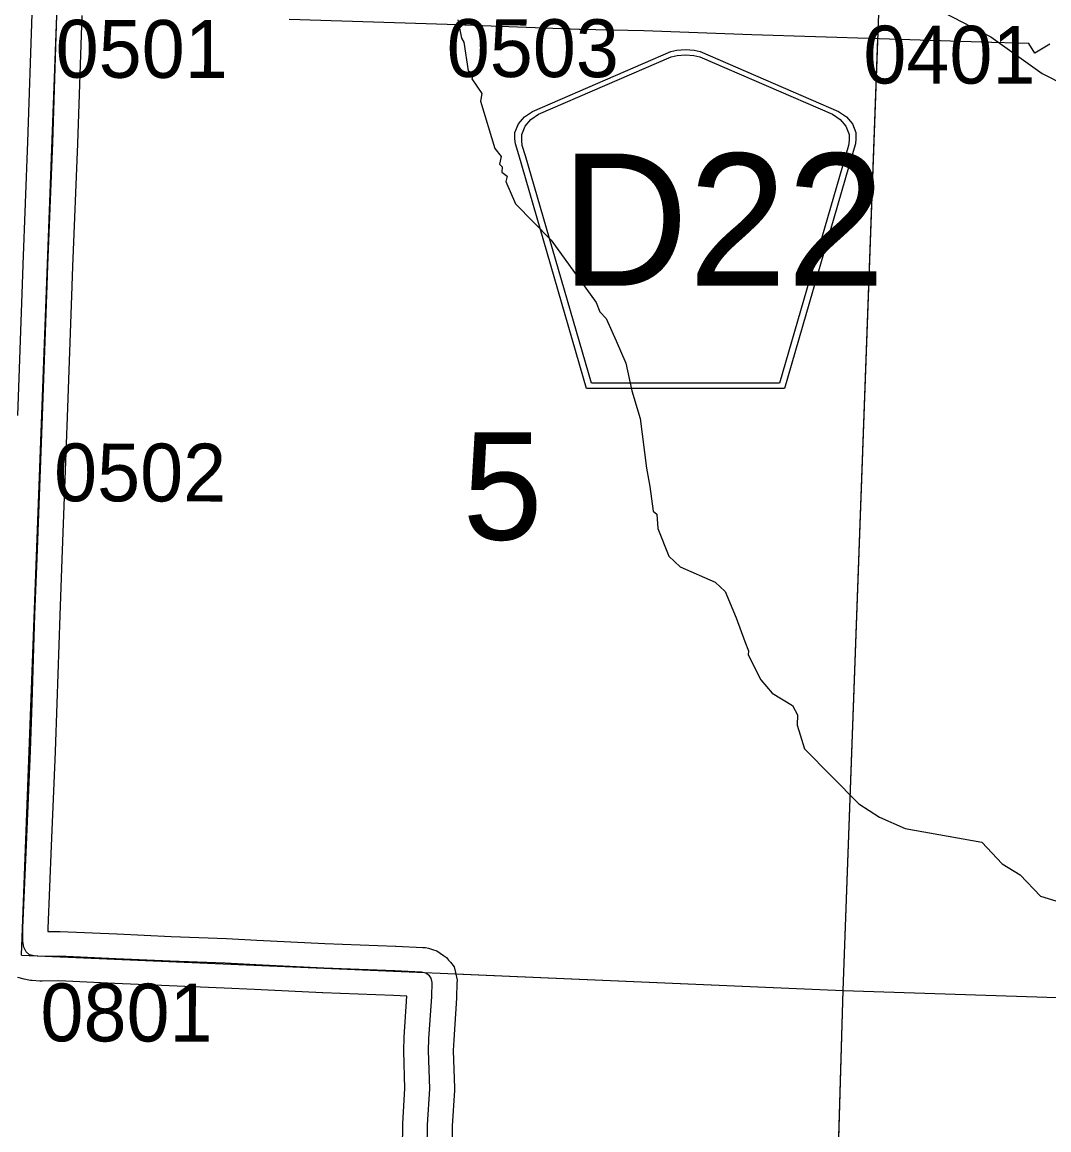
# Model space of a CAD drawing. Extents: x -157.2 to -99.3, y 12.2 to 46.2.
# Drawn here: x -121.776 to -120.534, y 33.089 to 34.429 of the extents above; entities that cross this region are included whole.
import ezdxf

# ---------------------------------------------------------------- set-up
doc = ezdxf.new("R2010")
doc.units = 0
for name, color, linetype in [('tdCoHydroRiver', 7, 'Continuous'), ('tdCoSecRdNmbr', 7, 'Continuous'), ('tdCoSecRteBand', 7, 'Continuous'), ('tdCoSecRteCL', 7, 'Continuous'), ('tdCoSectLine', 7, 'Continuous'), ('tdCoSectLinePart', 7, 'Continuous'), ('tdCoSectNmbr', 7, 'Continuous'), ('tdCoShieldCoRteHrd', 7, 'Continuous'), ('tdCoSurfEarth', 7, 'Continuous'), ('tdCoSurfGravel', 7, 'Continuous')]:
    doc.layers.add(name, color=color, linetype=linetype)

msp = doc.modelspace()

# ---------------------------------------------------------------- linework, layer by layer
at = {"layer": 'tdCoHydroRiver'}
for points in [[(-121.2491, 34.4322), (-121.245, 34.41), (-121.2419, 34.4052), (-121.2366, 34.3703), (-121.2304, 34.367), (-121.2321, 34.3607), (-121.22, 34.343), (-121.2218, 34.3336), (-121.2045, 34.2764), (-121.1968, 34.2667), (-121.1987, 34.2573), (-121.1956, 34.254), (-121.1958, 34.2477), (-121.1896, 34.2428), (-121.1913, 34.2365), (-121.1795, 34.2094), (-121.1365, 34.1656), (-121.0817, 34.09), (-121.0773, 34.0788), (-121.0697, 34.0707), (-121.0578, 34.0435), (-121.0459, 34.0164), (-121.0389, 33.9831), (-121.0288, 33.9497), (-121.021, 33.8895), (-121.0168, 33.8673), (-121.0129, 33.8372), (-121.0083, 33.8339), (-121.0072, 33.8165), (-120.9939, 33.783), (-120.9801, 33.77), (-120.938, 33.7515), (-120.9257, 33.7401), (-120.9123, 33.7082), (-120.9021, 33.6795), (-120.8976, 33.6684), (-120.8978, 33.6636), (-120.8828, 33.6333), (-120.8691, 33.6171), (-120.8442, 33.6022), (-120.8382, 33.591), (-120.8386, 33.5784), (-120.8299, 33.5498), (-120.7639, 33.4833), (-120.7391, 33.4668), (-120.7079, 33.4533), (-120.6152, 33.4366), (-120.5907, 33.4107), (-120.569, 33.3974), (-120.5444, 33.3715), (-120.5163, 33.3629)], [(-120.6619, 34.4414), (-120.6044, 34.4114), (-120.5424, 34.3671), (-120.5129, 34.3521)]]:
    msp.add_lwpolyline(points, dxfattribs=at)
at = {"layer": 'tdCoSecRteBand'}
for points in [[(-121.7817, 33.9533), (-121.7761, 34.112), (-121.7753, 34.1356), (-121.7753, 34.1358), (-121.7753, 34.1359), (-121.7694, 34.2845), (-121.7642, 34.4395)], [(-121.7043, 34.4374), (-121.7094, 34.2824), (-121.7095, 34.2823), (-121.7095, 34.2822), (-121.7154, 34.1336), (-121.7161, 34.1101), (-121.7161, 34.11), (-121.7161, 34.1099), (-121.7218, 33.9511), (-121.7218, 33.9511), (-121.7218, 33.951), (-121.7284, 33.7794), (-121.7309, 33.711), (-121.7344, 33.6045), (-121.7344, 33.6045), (-121.7344, 33.6045), (-121.7363, 33.5463), (-121.7363, 33.5461), (-121.7363, 33.546), (-121.7413, 33.4323), (-121.7454, 33.3324), (-121.7455, 33.3285), (-121.7319, 33.3287), (-121.7311, 33.3287), (-121.7302, 33.3287), (-121.6617, 33.3257), (-121.6617, 33.3257), (-121.6616, 33.3257), (-121.5959, 33.3227), (-121.5293, 33.32), (-121.5292, 33.32), (-121.5291, 33.32), (-121.4923, 33.3182), (-121.4101, 33.3141), (-121.3245, 33.3109), (-121.3244, 33.3109), (-121.3243, 33.3109), (-121.2917, 33.3094), (-121.2882, 33.3093), (-121.2848, 33.3083), (-121.2797, 33.3068), (-121.2748, 33.3054), (-121.2706, 33.3025), (-121.2664, 33.2995), (-121.2631, 33.2972), (-121.2605, 33.294), (-121.2583, 33.2913), (-121.2538, 33.2858), (-121.2522, 33.279), (-121.251, 33.2735), (-121.2502, 33.2698), (-121.2503, 33.266), (-121.2508, 33.249), (-121.2508, 33.2484), (-121.2508, 33.2478), (-121.2542, 33.1973), (-121.2547, 33.1845), (-121.2532, 33.1391), (-121.2532, 33.1377), (-121.2533, 33.1363), (-121.2559, 33.0934), (-121.2567, 33.0374)], [(-120.5331, 34.4028), (-120.5511, 34.3918), (-120.5583, 34.4035), (-120.5721, 34.4039), (-120.6033, 34.4048), (-120.6034, 34.4048), (-120.6034, 34.4048), (-120.7396, 34.4092), (-120.8934, 34.4141), (-120.8935, 34.4141), (-120.8935, 34.4141), (-121.024, 34.4186), (-121.1018, 34.4203), (-121.102, 34.4203), (-121.1023, 34.4203), (-121.2622, 34.4265), (-121.4534, 34.4326)], [(-121.3167, 33.0377), (-121.3159, 33.0949), (-121.3159, 33.0956), (-121.3159, 33.0964), (-121.3132, 33.1386), (-121.3147, 33.1836), (-121.3147, 33.1845), (-121.3147, 33.1855), (-121.3142, 33.1998), (-121.3142, 33.2003), (-121.3141, 33.2008), (-121.3108, 33.2502), (-121.3269, 33.251), (-121.4126, 33.2542), (-121.4128, 33.2542), (-121.4129, 33.2542), (-121.4953, 33.2583), (-121.5319, 33.2601), (-121.5984, 33.2628), (-121.5984, 33.2628), (-121.5985, 33.2628), (-121.6643, 33.2658), (-121.732, 33.2687), (-121.7522, 33.2684), (-121.7535, 33.2684), (-121.7549, 33.2685), (-121.7642, 33.2693), (-121.7663, 33.2694), (-121.7682, 33.2699), (-121.7739, 33.2711), (-121.7815, 33.2728)]]:
    msp.add_lwpolyline(points, dxfattribs=at)
at = {"layer": 'tdCoSecRteCL'}
msp.add_lwpolyline([(-121.2867, 33.0373), (-121.2859, 33.0945), (-121.2832, 33.1381), (-121.2847, 33.1845), (-121.2842, 33.1988), (-121.2807, 33.2499), (-121.2803, 33.2669), (-121.2815, 33.2723), (-121.2837, 33.275), (-121.2879, 33.278), (-121.2931, 33.2795), (-121.3256, 33.2809), (-121.4114, 33.2841), (-121.4938, 33.2882), (-121.5306, 33.2901), (-121.5971, 33.2928), (-121.663, 33.2957), (-121.7315, 33.2987), (-121.7525, 33.2984), (-121.7619, 33.2992), (-121.7675, 33.3004), (-121.7717, 33.3041), (-121.7745, 33.3095), (-121.7757, 33.3164), (-121.7754, 33.3332), (-121.7712, 33.4336), (-121.7663, 33.5473), (-121.7643, 33.6055), (-121.7609, 33.712), (-121.7584, 33.7806), (-121.7518, 33.9522), (-121.7461, 34.111), (-121.7454, 34.1347), (-121.7394, 34.2834), (-121.7343, 34.4385)], dxfattribs=at)
at = {"layer": 'tdCoSectLine'}
for points in [[(-121.7771, 33.2998), (-121.7333, 34.4697)], [(-120.7829, 33.2573), (-120.7399, 34.4392)], [(-121.7771, 33.2998), (-120.7829, 33.2573)], [(-120.8125, 32.2609), (-120.7829, 33.2573)], [(-120.7829, 33.2573), (-119.7846, 33.2246)]]:
    msp.add_lwpolyline(points, dxfattribs=at)
at = {"layer": 'tdCoSectLinePart'}
for points in [[(-120.7829, 33.2573), (-120.7409, 34.4093)], [(-121.2525, 33.2774), (-120.7829, 33.2573)], [(-120.7968, 32.7876), (-120.7829, 33.2573)], [(-120.7829, 33.2573), (-119.7846, 33.2246)]]:
    msp.add_lwpolyline(points, dxfattribs=at)
at = {"layer": 'tdCoShieldCoRteHrd'}
for points in [[(-121.0936, 33.986), (-121.1755, 34.2689), (-121.1794, 34.2821), (-121.1801, 34.2879), (-121.1801, 34.2958), (-121.1759, 34.3061), (-121.1686, 34.3146), (-121.159, 34.3212), (-120.9917, 34.3936), (-120.9842, 34.3952), (-120.9738, 34.3961), (-120.9634, 34.3952), (-120.9559, 34.3936), (-120.7886, 34.3212), (-120.779, 34.3146), (-120.7717, 34.3061), (-120.7675, 34.2958), (-120.7675, 34.2879), (-120.7682, 34.2821), (-120.7721, 34.2689), (-120.854, 33.986)], [(-121.0877, 33.9923), (-121.1674, 34.2676), (-121.1712, 34.2802), (-121.1718, 34.2859), (-121.1718, 34.2934), (-121.1678, 34.3033), (-121.1608, 34.3114), (-121.1516, 34.3179), (-120.991, 34.3873), (-120.9838, 34.3889), (-120.9738, 34.3898), (-120.9638, 34.3889), (-120.9566, 34.3873), (-120.796, 34.3179), (-120.7868, 34.3114), (-120.7798, 34.3033), (-120.7757, 34.2934), (-120.7757, 34.2859), (-120.7764, 34.2802), (-120.7802, 34.2676), (-120.8599, 33.9923)]]:
    msp.add_lwpolyline(points, close=True, dxfattribs=at)
at = {"layer": 'tdCoSurfEarth'}
msp.add_lwpolyline([(-121.2867, 33.0373), (-121.2859, 33.0945), (-121.2832, 33.1381), (-121.2847, 33.1845), (-121.2842, 33.1988), (-121.2807, 33.2499), (-121.2803, 33.2669), (-121.2815, 33.2723), (-121.2837, 33.275), (-121.2879, 33.278), (-121.2931, 33.2795), (-121.3256, 33.2809), (-121.4114, 33.2841), (-121.4938, 33.2882)], dxfattribs=at)
at = {"layer": 'tdCoSurfGravel'}
msp.add_lwpolyline([(-121.4938, 33.2882), (-121.5306, 33.2901), (-121.5971, 33.2928), (-121.663, 33.2957), (-121.7315, 33.2987), (-121.7525, 33.2984), (-121.7619, 33.2992), (-121.7675, 33.3004), (-121.7717, 33.3041), (-121.7745, 33.3095), (-121.7757, 33.3164), (-121.7754, 33.3332), (-121.7712, 33.4336), (-121.7663, 33.5473), (-121.7643, 33.6055), (-121.7609, 33.712), (-121.7584, 33.7806), (-121.7518, 33.9522), (-121.7461, 34.111), (-121.7454, 34.1347), (-121.7394, 34.2834), (-121.7343, 34.4385), (-121.733, 34.4697)], dxfattribs=at)

# ---------------------------------------------------------------- texts
at = {"layer": 'tdCoSecRdNmbr'}
for s, rotation, p in [('0501', 359.9066, (-121.7359, 34.3621)), ('0503', 359.9069, (-121.2627, 34.363)), ('0401', 359.9073, (-120.7586, 34.3551)), ('0502', 359.9066, (-121.7378, 33.8494)), ('0801', 359.9066, (-121.7543, 33.1957))]:
    msp.add_text(s, height=0.07, rotation=rotation, dxfattribs=at).set_placement(p)
at = {"layer": 'tdCoSectNmbr'}
msp.add_text('5', height=0.13, rotation=359.9069, dxfattribs=at).set_placement((-121.2435, 33.8029))
at = {"layer": 'tdCoShieldCoRteHrd'}
msp.add_text('D22', height=0.16, dxfattribs=at).set_placement((-121.1248, 34.1103))

doc.saveas('drawing.dxf')
